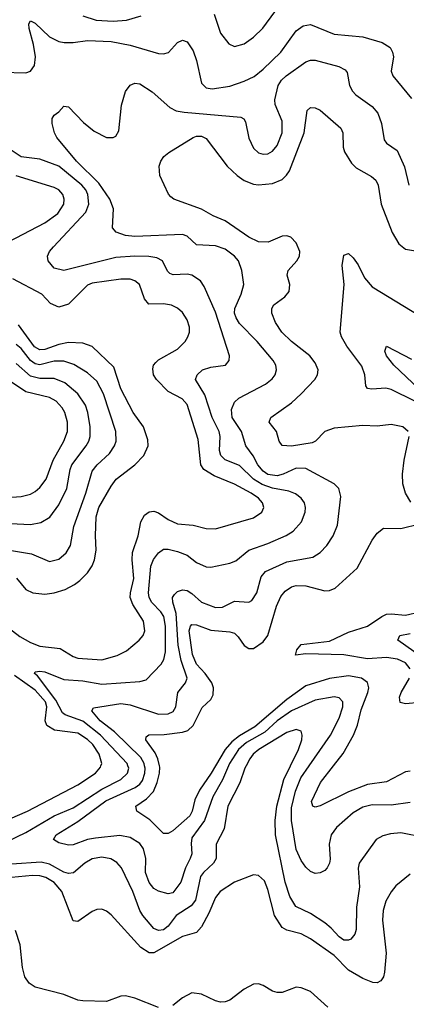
# Model space of a CAD drawing. Header units: inches. Extents: x 1308407 to 1441228, y 959628 to 1036311.
# Tile 629 of 656: x 1392665 to 1394293, y 1018995 to 1023147. Entities that reach past the tile are written whole.
import ezdxf

# ---------------------------------------------------------------- set-up
doc = ezdxf.new("R2010")
doc.units = ezdxf.units.IN
doc.header["$MEASUREMENT"] = 0
doc.layers.add('B3091', color=7, linetype='Continuous')
doc.layers.add('B3092', color=7, linetype='Continuous')

msp = doc.modelspace()

# ---------------------------------------------------------------- linework, layer by layer
at = {"layer": 'B3091', "color": 5}
for points, elevation in [([(1392570, 1019661.7), (1392690, 1019719.9), (1392810, 1019789.3), (1392890, 1019822.9), (1393010, 1019902.1), (1393090, 1019942.9), (1393118.1, 1019970), (1393123.7, 1019990), (1393120.3, 1020000)], 2760), ([(1392590, 1019763.6), (1392697.4, 1019810), (1392910, 1019920.1), (1392983.2, 1019970), (1393005, 1019995), (1393006.6, 1020000)], 2780), ([(1393618.6, 1020000), (1393613.5, 1019990), (1393591.4, 1019928.6), (1393542.1, 1019830), (1393525.8, 1019734.2), (1393492.4, 1019670), (1393491.7, 1019610), (1393481.4, 1019590), (1393438.4, 1019550), (1393426.8, 1019533.2), (1393405.5, 1019434.5), (1393387.3, 1019410), (1393324, 1019370), (1393290, 1019323.7), (1393270, 1019308.3), (1393250, 1019305.5), (1393230, 1019314.6), (1393183, 1019370), (1393170.3, 1019390.3), (1393140.7, 1019470), (1393093.7, 1019570), (1393073.3, 1019593.3), (1393048.7, 1019608.7), (1393010, 1019615.6), (1392970, 1019607.9), (1392939.2, 1019590), (1392890.6, 1019549.4), (1392870, 1019546.6), (1392850, 1019551.8), (1392790, 1019585.6), (1392754.9, 1019594.9), (1392630, 1019585.2)], 2760), ([(1393544, 1020000), (1393519, 1019941), (1393477.9, 1019870), (1393442.7, 1019770), (1393390, 1019697.1), (1393386.5, 1019673.5), (1393389.3, 1019630), (1393382.9, 1019610), (1393363.5, 1019570), (1393343.1, 1019510), (1393310, 1019465), (1393290, 1019461.2), (1393250, 1019472), (1393230, 1019482.8), (1393210, 1019508.8), (1393195.2, 1019550), (1393195.7, 1019610), (1393186.7, 1019650), (1393170, 1019673), (1393130, 1019698.1), (1393086.7, 1019706.7), (1392984.3, 1019695.7), (1392950, 1019689.5), (1392890, 1019667.7), (1392870, 1019666.6), (1392830, 1019675.1), (1392806.9, 1019690), (1392817.8, 1019710), (1392910, 1019765.4), (1393027.1, 1019853), (1393150.8, 1019909.2), (1393170, 1019923.1), (1393181.3, 1019938.7), (1393192, 1019970), (1393192.6, 1019990), (1393190.5, 1020000)], 2740), ([(1393489.2, 1020000), (1393471, 1019969), (1393421.5, 1019898.5), (1393402.5, 1019857.5), (1393390.8, 1019810), (1393381.4, 1019790), (1393310, 1019726.2), (1393290, 1019715.1), (1393270, 1019715.6), (1393212.9, 1019772.9), (1393157.6, 1019810), (1393154.3, 1019830), (1393198.9, 1019861.1), (1393227.8, 1019892.2), (1393243.9, 1019930), (1393253.2, 1019970), (1393254.6, 1019994.6), (1393253.3, 1020000)], 2720), ([(1394370, 1019698.1), (1394270, 1019718), (1394226.2, 1019713.8), (1394194.4, 1019705.6), (1394166.3, 1019690), (1394095, 1019590), (1394090.9, 1019569.1), (1394096.8, 1019490), (1394084.2, 1019404.2), (1394081.8, 1019310), (1394076.2, 1019290), (1394059.6, 1019270), (1394050, 1019264.7), (1394030, 1019265.5), (1394010, 1019279.3), (1393976.4, 1019316.4), (1393950, 1019338.1), (1393890, 1019377.6), (1393827.6, 1019407.6), (1393803.1, 1019450), (1393783.3, 1019510), (1393743, 1019710), (1393741.3, 1019770), (1393748.3, 1019830), (1393777.4, 1019942.6), (1393805.2, 1020000)], 2760), ([(1394310, 1019845.5), (1394230, 1019835.1), (1394150, 1019836.6), (1394110, 1019825.9), (1394070, 1019802.4), (1394000, 1019740), (1393977.2, 1019710), (1393968.1, 1019670), (1393972.7, 1019607.3), (1393970, 1019589.5), (1393959.6, 1019570), (1393950, 1019559.7), (1393930, 1019549.7), (1393910, 1019546.6), (1393890, 1019554.3), (1393870, 1019572.8), (1393850, 1019601.7), (1393830, 1019648.2), (1393809.6, 1019769.6), (1393810, 1019823.8), (1393826.1, 1019893.9), (1393849.6, 1019950), (1393884.2, 1020000)], 2740), ([(1394310, 1019978.5), (1394290, 1019974.7), (1394210, 1019933.1), (1394130, 1019921.5), (1394049.3, 1019890.7), (1393930, 1019831.8), (1393910, 1019826.4), (1393899.6, 1019830), (1393894.5, 1019850), (1393931.9, 1019930), (1393986.4, 1020000)], 2720), ([(1394310, 1019543.8), (1394250, 1019494), (1394230, 1019469.7), (1394207.1, 1019430), (1394196.6, 1019390), (1394192.9, 1019350), (1394208.1, 1019210), (1394202, 1019130), (1394197.5, 1019110), (1394186.4, 1019093.6), (1394170, 1019085.8), (1394153, 1019087), (1394110, 1019103.4), (1394050, 1019138.1), (1393990, 1019200.6), (1393890, 1019271.5), (1393850, 1019292.3), (1393790, 1019308), (1393770, 1019318.4), (1393738.3, 1019370), (1393710, 1019479.6), (1393695.3, 1019515.3), (1393670, 1019538.7), (1393650, 1019540.3), (1393570, 1019509.9), (1393509.7, 1019470.3), (1393490, 1019445.8), (1393461.5, 1019378.5), (1393430, 1019321.4), (1393410, 1019297.8), (1393350, 1019280.5), (1393230, 1019212.5), (1393210, 1019212.5), (1393174.8, 1019234.8), (1393050, 1019372), (1393030, 1019387.6), (1393010, 1019396), (1392990, 1019395.1), (1392970, 1019385.8), (1392910, 1019343.5), (1392890, 1019346.3), (1392841.7, 1019470), (1392810, 1019508), (1392774.6, 1019530), (1392750, 1019536.8), (1392718.6, 1019538.6), (1392630, 1019528.9)], 2780), ([(1393250, 1018981.5), (1393150, 1019020.7), (1393110, 1019030.8), (1393090, 1019029.8), (1393030, 1019007.3), (1392930, 1019009.1), (1392910, 1019012.1), (1392850, 1019036), (1392730, 1019067.2), (1392703.9, 1019083.9), (1392686.3, 1019110), (1392675.9, 1019150), (1392666.2, 1019246.2), (1392646.6, 1019306.6)], 2820), ([(1393963.2, 1018983.2), (1393890, 1019049), (1393850, 1019064.5), (1393830, 1019067.3), (1393770, 1019045), (1393750, 1019043.9), (1393730, 1019050.6), (1393690, 1019074.6), (1393670, 1019080.7), (1393650, 1019079.8), (1393610, 1019058.5), (1393550, 1019012.8), (1393530, 1019005.2), (1393510, 1019003.9), (1393489.3, 1019009.3), (1393430, 1019037.8), (1393390, 1019043.1), (1393350, 1019022), (1393310, 1018989.8)], 2820)]:
    msp.add_lwpolyline(points, dxfattribs=dict(at, elevation=elevation))
at = {"layer": 'B3092', "color": 5}
for points, elevation in [([(1392930, 1023163.5), (1392986, 1023146), (1393059, 1023141), (1393114.4, 1023145.6), (1393175.7, 1023164.3)], 2780), ([(1393483.2, 1023170), (1393510.2, 1023090), (1393545.3, 1023045.3), (1393570, 1023034), (1393610, 1023046), (1393650, 1023073.2), (1393688.8, 1023111.2), (1393739.1, 1023180.9)], 2780), ([(1392590, 1022925.8), (1392690, 1022923.4), (1392710.3, 1022929.7), (1392726.5, 1022953.5), (1392730.7, 1022990), (1392723, 1023043), (1392704.1, 1023110), (1392703, 1023130), (1392710, 1023142), (1392730, 1023132), (1392790, 1023074.6), (1392830, 1023055.8), (1392851.8, 1023051.8), (1392890, 1023051.8), (1392950, 1023060.1), (1393050, 1023055.4), (1393130, 1023040.5), (1393250, 1023005.4), (1393270, 1023003.5), (1393291, 1023009), (1393330, 1023051.8), (1393350, 1023061.1), (1393370, 1023053.4), (1393395.7, 1023015.7), (1393410, 1022974.9), (1393430, 1022879.5), (1393450, 1022860.2), (1393475.2, 1022855.2), (1393550, 1022866.9), (1393610, 1022887.5), (1393652, 1022908), (1393690, 1022938), (1393765, 1023010), (1393830, 1023100.2), (1393859, 1023121), (1393890, 1023126.7), (1393990, 1023085.6), (1394110, 1023074.6), (1394191.3, 1023051.3), (1394224.9, 1023030), (1394235.8, 1023010), (1394239.6, 1022990), (1394229.2, 1022930), (1394236.5, 1022910), (1394315.2, 1022815.2)], 2760), ([(1393190.5, 1020000), (1393188.5, 1020010), (1393175.4, 1020035.4), (1393064.3, 1020144.3), (1393003.9, 1020190), (1392968.2, 1020231.8), (1392975.1, 1020244.9), (1393090, 1020262.8), (1393130, 1020257.8), (1393250, 1020218), (1393290, 1020219.5), (1393311.6, 1020230), (1393322.7, 1020250), (1393330.6, 1020310), (1393363.7, 1020350), (1393369.9, 1020370), (1393344.8, 1020444.8), (1393331.7, 1020510), (1393323.1, 1020643.1), (1393309.4, 1020690.6), (1393308.7, 1020710), (1393316.4, 1020723.6), (1393330, 1020735.4), (1393350, 1020742.2), (1393370, 1020739.4), (1393390, 1020727.8), (1393430.9, 1020690.9), (1393490, 1020667.9), (1393519.6, 1020670), (1393570, 1020694.3), (1393629.8, 1020690.2), (1393642.8, 1020697.2), (1393664.3, 1020730), (1393682.6, 1020797.4), (1393700.2, 1020819.8), (1393790, 1020861.4), (1393899.9, 1020880.1), (1393930, 1020900.2), (1393958.2, 1020930), (1393985.3, 1020970), (1394003.9, 1021016.1), (1394016.9, 1021136.9), (1394009.8, 1021169.8), (1393989.7, 1021190), (1393870, 1021254.5), (1393830, 1021255.8), (1393774, 1021230), (1393750, 1021224.1), (1393710, 1021228.8), (1393690, 1021242.6), (1393667.2, 1021270), (1393647.5, 1021307.5), (1393616.7, 1021350), (1393598.9, 1021410), (1393559.9, 1021470), (1393557, 1021503), (1393570, 1021534.7), (1393588.5, 1021551.5), (1393700.4, 1021610), (1393727.7, 1021632.3), (1393741, 1021650), (1393747.2, 1021670), (1393743.5, 1021690), (1393732, 1021710), (1393664.5, 1021790), (1393590, 1021866.7), (1393576.1, 1021890), (1393569.6, 1021910), (1393570.4, 1021930), (1393597.9, 1021990), (1393609, 1022030), (1393600.7, 1022090), (1393586, 1022130), (1393569.8, 1022150), (1393530, 1022179.8), (1393490, 1022193.6), (1393410, 1022197.4), (1393370, 1022234.8), (1393350, 1022241.8), (1393150, 1022233), (1393110, 1022236.8), (1393070.7, 1022250.7), (1393055.4, 1022270), (1393059.9, 1022350), (1393044.1, 1022390), (1392998.4, 1022458.4), (1392904.3, 1022550), (1392821, 1022650), (1392811.2, 1022670), (1392801.3, 1022710), (1392801.6, 1022730), (1392810, 1022744), (1392830, 1022758.8), (1392850, 1022782), (1392870, 1022779.3), (1392933.1, 1022713.1), (1392977.7, 1022677.7), (1393030, 1022650.2), (1393058, 1022650), (1393070, 1022656), (1393081.5, 1022678.5), (1393093.4, 1022786.6), (1393110, 1022843.8), (1393130, 1022871.7), (1393150, 1022879.6), (1393170, 1022876.9), (1393223.1, 1022843.1), (1393297.7, 1022777.7), (1393323.6, 1022763.6), (1393357.1, 1022757.2), (1393596.6, 1022736.6), (1393609.3, 1022729.3), (1393616.3, 1022716.3), (1393630, 1022647.3), (1393650, 1022604.9), (1393670, 1022586.3), (1393690, 1022579.6), (1393710, 1022582), (1393730, 1022592.9), (1393750, 1022616.5), (1393770.5, 1022670), (1393770, 1022719.3), (1393741, 1022790), (1393739.2, 1022810), (1393754.2, 1022870), (1393768.2, 1022891.8), (1393787.3, 1022910), (1393870, 1022969.4), (1393890, 1022976.3), (1393910, 1022977), (1394009.5, 1022949.5), (1394035.8, 1022935.8), (1394044.8, 1022924.8), (1394054.7, 1022870), (1394066.3, 1022846.3), (1394080.8, 1022830), (1394150, 1022780.6), (1394172.9, 1022752.9), (1394188.7, 1022710), (1394200.2, 1022640.2), (1394210, 1022626.3), (1394255.2, 1022595.2), (1394286.2, 1022526.2), (1394303.5, 1022450)], 2740), ([(1394300.6, 1021410), (1394279.2, 1021430), (1394230, 1021439.4), (1394170, 1021433.4), (1394110, 1021435.4), (1393990, 1021424.5), (1393950.8, 1021410), (1393910.9, 1021369.1), (1393897, 1021363), (1393809.3, 1021349.3), (1393770, 1021350.9), (1393758.4, 1021370), (1393746.6, 1021410), (1393716.3, 1021450), (1393722, 1021470), (1393810, 1021532.1), (1393850, 1021569.5), (1393907.8, 1021630), (1393919.2, 1021650), (1393921.7, 1021670), (1393910, 1021700.3), (1393886.7, 1021730), (1393809.9, 1021790), (1393768.6, 1021830), (1393742.8, 1021870), (1393727, 1021910), (1393726.6, 1021930), (1393735.6, 1021944.4), (1393782.1, 1021977.9), (1393799.4, 1022000.6), (1393802.9, 1022030), (1393791.7, 1022070), (1393795, 1022090), (1393831.8, 1022130), (1393843.8, 1022150), (1393845.3, 1022170), (1393830, 1022206.6), (1393806.6, 1022230), (1393790, 1022235.5), (1393770, 1022234), (1393711.4, 1022208.6), (1393670, 1022211.1), (1393630, 1022230.4), (1393530, 1022299.2), (1393480.1, 1022320.1), (1393430, 1022348.4), (1393314, 1022390), (1393300.7, 1022400.7), (1393291.3, 1022411.3), (1393254.5, 1022490), (1393252, 1022530), (1393259.5, 1022550), (1393271.8, 1022570), (1393292.9, 1022587.1), (1393395.1, 1022650), (1393410, 1022656.6), (1393430, 1022656), (1393450, 1022646), (1393539.2, 1022530), (1393580.1, 1022490), (1393610, 1022469.1), (1393650, 1022453.8), (1393670, 1022451), (1393730, 1022457.1), (1393770, 1022473.6), (1393788.9, 1022491.1), (1393800.8, 1022510), (1393863.7, 1022670), (1393875.1, 1022764.9), (1393890, 1022777.6), (1393910, 1022775.3), (1393930, 1022766.4), (1394017.4, 1022690), (1394026.7, 1022670), (1394027.6, 1022610), (1394032.7, 1022590), (1394061.9, 1022541.9), (1394082.6, 1022522.6), (1394146.5, 1022486.5), (1394165, 1022470), (1394174.6, 1022450), (1394187.4, 1022370), (1394234.2, 1022250), (1394262.1, 1022202.1), (1394290, 1022179.8), (1394410, 1022159.8)], 2720), ([(1393120.3, 1020000), (1393116.9, 1020010), (1393004.9, 1020130), (1392930, 1020188.9), (1392855.8, 1020215.8), (1392844.6, 1020224.6), (1392817, 1020277), (1392739.7, 1020379.7), (1392727, 1020390), (1392730, 1020396.4), (1392750, 1020400.2), (1392770, 1020396.3), (1392850, 1020364.7), (1392930, 1020358.8), (1393010, 1020344.8), (1393170, 1020356.1), (1393196.7, 1020363.4), (1393261, 1020430), (1393271.4, 1020448.6), (1393278.2, 1020481.8), (1393278.3, 1020590), (1393271.2, 1020630), (1393258.7, 1020650), (1393221.9, 1020690), (1393209.9, 1020709.9), (1393206.5, 1020730), (1393216.7, 1020843.3), (1393228.7, 1020871.3), (1393250, 1020899.1), (1393270, 1020914), (1393290, 1020914.6), (1393330, 1020904.8), (1393369.6, 1020889.6), (1393410, 1020858.6), (1393450, 1020839.3), (1393470, 1020838.9), (1393550, 1020855.6), (1393574.9, 1020865.1), (1393630.4, 1020909.6), (1393710, 1020938.4), (1393787.6, 1020972.4), (1393816.4, 1020990), (1393851.5, 1021030), (1393867.6, 1021070), (1393869.1, 1021090), (1393864.5, 1021110), (1393850.7, 1021130), (1393827, 1021147), (1393798.4, 1021158.4), (1393730, 1021171.2), (1393686.6, 1021186.6), (1393649.2, 1021210), (1393590, 1021267.1), (1393530.9, 1021290.9), (1393511.6, 1021310), (1393506.8, 1021330), (1393509, 1021390), (1393505.6, 1021410), (1393475.4, 1021470), (1393445, 1021565), (1393405.6, 1021630), (1393412.1, 1021650), (1393435.1, 1021670), (1393470, 1021681.3), (1393531.3, 1021690), (1393547.2, 1021710), (1393547.9, 1021730), (1393490, 1021913.7), (1393441.4, 1022021.4), (1393425.9, 1022045.9), (1393389.9, 1022069.9), (1393370, 1022073.8), (1393310.6, 1022070.6), (1393296.8, 1022076.8), (1393287.3, 1022087.3), (1393266.8, 1022130), (1393242.6, 1022142.6), (1393209, 1022149), (1393150, 1022150.7), (1393070, 1022144.3), (1392850, 1022089.9), (1392810, 1022099.7), (1392784, 1022130), (1392781, 1022150), (1392789.7, 1022170), (1392806.9, 1022190), (1392943.8, 1022336.2), (1392956.4, 1022370), (1392952, 1022410), (1392942.7, 1022430), (1392926.3, 1022450), (1392830, 1022529.9), (1392750, 1022559.2), (1392670, 1022569.4), (1392516.9, 1022670)], 2760), ([(1392617.8, 1022210), (1392770.6, 1022290), (1392825.7, 1022330), (1392849.9, 1022370), (1392852.5, 1022390), (1392846.5, 1022410), (1392829.4, 1022429.4), (1392810, 1022439.2), (1392650, 1022489.5)], 2780), ([(1394330, 1021538.3), (1394230, 1021587.5), (1394207.2, 1021592.8), (1394148.7, 1021588.7), (1394130, 1021592.4), (1394123.4, 1021603.4), (1394119.1, 1021650), (1394106.4, 1021686.4), (1394043.5, 1021770), (1394020.7, 1021810), (1394015, 1021830), (1394031.2, 1022030), (1394023.6, 1022110), (1394030, 1022154.4), (1394050, 1022161.5), (1394070, 1022143.2), (1394090, 1022114), (1394117.9, 1022058), (1394150, 1022021.1), (1394350, 1021897.9)], 2680), ([(1392590, 1020603.7), (1392665.7, 1020545.7), (1392710, 1020521.1), (1392750, 1020505.2), (1392834.7, 1020494.7), (1392890, 1020461.3), (1392910, 1020454.3), (1393010, 1020447.3), (1393074.5, 1020465.5), (1393113.9, 1020486.1), (1393168.4, 1020530), (1393184.8, 1020550), (1393192, 1020570), (1393186, 1020610), (1393141.2, 1020681.2), (1393129.9, 1020710), (1393130.7, 1020730), (1393145.9, 1020790), (1393137.8, 1020870), (1393139.6, 1020900.4), (1393164.1, 1020970), (1393174.5, 1021030), (1393190, 1021057.4), (1393210, 1021072.1), (1393230, 1021074.5), (1393250, 1021067.5), (1393290, 1021039.5), (1393330, 1021021.3), (1393395.7, 1021015.7), (1393450, 1021001.3), (1393490, 1020999.4), (1393650, 1021046.2), (1393684.4, 1021070), (1393692.8, 1021090), (1393688, 1021110), (1393670.6, 1021130), (1393639.4, 1021150), (1393570, 1021188.8), (1393483.8, 1021223.8), (1393440.8, 1021250), (1393428.1, 1021270), (1393416.5, 1021376.5), (1393370, 1021524.1), (1393348.7, 1021548.7), (1393290, 1021579), (1393241.5, 1021630), (1393228.2, 1021650), (1393224.9, 1021675.1), (1393228.4, 1021690), (1393238.2, 1021701.8), (1393250, 1021712.6), (1393330, 1021757.7), (1393362.2, 1021790), (1393372.7, 1021810), (1393379.3, 1021830), (1393379.8, 1021850), (1393370, 1021881.6), (1393350, 1021912.1), (1393330, 1021930.8), (1393303.4, 1021943.4), (1393270, 1021948.3), (1393208.1, 1021948.1), (1393190, 1021969.6), (1393169.9, 1022029.9), (1393150, 1022046.6), (1393130, 1022052.4), (1393090, 1022052.8), (1392970, 1022036.2), (1392950, 1022027.6), (1392870, 1021948.1), (1392830, 1021935), (1392794.3, 1021950), (1392757.2, 1021990), (1392635.1, 1022055.1)], 2780), ([(1392651.7, 1020791.7), (1392690, 1020744.3), (1392720.5, 1020730), (1392770, 1020725), (1392809.9, 1020730.1), (1392855.5, 1020744.5), (1392895.4, 1020764.6), (1392918.5, 1020781.5), (1392950, 1020814), (1392970, 1020844.4), (1392979.6, 1020870), (1392986, 1020910), (1392983.4, 1020970), (1392987.2, 1021050), (1392997.8, 1021090), (1393050, 1021180.7), (1393071, 1021209), (1393150.3, 1021269.7), (1393188.2, 1021310), (1393205.7, 1021350), (1393205, 1021375), (1393186.8, 1021430), (1393142, 1021490), (1393091.1, 1021591.1), (1393061.2, 1021681.2), (1392970, 1021768.4), (1392930, 1021782.5), (1392870, 1021785.9), (1392830, 1021777.7), (1392770, 1021756.5), (1392750, 1021755.6), (1392727.4, 1021767.4), (1392660.1, 1021860.1)], 2820), ([(1392630, 1020909), (1392714.8, 1020894.8), (1392790, 1020862.7), (1392830, 1020871.9), (1392860.5, 1020899.5), (1392877.9, 1020930), (1392892.8, 1021010), (1392943, 1021150), (1392970, 1021242.8), (1392990.6, 1021269.4), (1393042.2, 1021317.8), (1393064.1, 1021350), (1393071.2, 1021370), (1393069.3, 1021410), (1393017.1, 1021570), (1392990, 1021622.9), (1392950, 1021658.5), (1392892.6, 1021692.6), (1392850, 1021707.8), (1392810, 1021707.6), (1392750, 1021692.1), (1392730, 1021695.8), (1392710, 1021710.3), (1392670, 1021760.9), (1392650, 1021777.1)], 2840), ([(1394399.5, 1021539.5), (1394240.3, 1021690), (1394209.8, 1021730), (1394203.1, 1021750), (1394209.5, 1021770), (1394315.6, 1021715.6)], 2660), ([(1392570, 1021025.9), (1392710, 1021017.9), (1392753.6, 1021026.4), (1392791.2, 1021048.8), (1392830, 1021101.2), (1392862.9, 1021170), (1392877.1, 1021250), (1392884.8, 1021270), (1392944.9, 1021350), (1392955.2, 1021370), (1392960.9, 1021390), (1392961.5, 1021430), (1392951.7, 1021490), (1392941.2, 1021521.2), (1392909.9, 1021570), (1392855.2, 1021615.2), (1392810, 1021633.9), (1392750, 1021633.5), (1392710, 1021643.4), (1392650, 1021697.1)], 2860), ([(1392569.9, 1021130.1), (1392670, 1021136.8), (1392710, 1021146.8), (1392730, 1021157.8), (1392750, 1021173.7), (1392776.7, 1021210), (1392806, 1021290), (1392850.9, 1021370), (1392865.3, 1021410), (1392865.9, 1021450), (1392855.2, 1021490), (1392844, 1021510), (1392817.8, 1021537.8), (1392790, 1021554.1), (1392690, 1021578.2), (1392550.6, 1021670)], 2880), ([(1394312.6, 1021112.6), (1394289.9, 1021149.9), (1394278.9, 1021190), (1394277.8, 1021230), (1394284, 1021290), (1394306.2, 1021390)], 2720), ([(1393253.3, 1020000), (1393246.4, 1020030), (1393234.9, 1020054.9), (1393196.5, 1020110), (1393197.6, 1020122.4), (1393209.2, 1020130.8), (1393273, 1020133), (1393350, 1020142.8), (1393373, 1020150), (1393395.5, 1020170), (1393433, 1020247), (1393470, 1020279.8), (1393480.3, 1020299.7), (1393481.6, 1020330), (1393473.4, 1020350), (1393445.7, 1020390), (1393410, 1020430), (1393392.1, 1020470), (1393378.5, 1020570), (1393383.7, 1020590), (1393390, 1020596.8), (1393410, 1020594.7), (1393470, 1020573.3), (1393550, 1020565.8), (1393570, 1020559.4), (1393585.2, 1020545.2), (1393610, 1020507.5), (1393630, 1020495.7), (1393650, 1020495.4), (1393690, 1020523.5), (1393709.9, 1020550.1), (1393746.3, 1020673.7), (1393765.2, 1020714.8), (1393782.4, 1020737.6), (1393810, 1020755.9), (1393830, 1020761.6), (1393870, 1020759), (1393950, 1020739.1), (1393970, 1020740.2), (1393993.7, 1020750), (1394085.9, 1020834.1), (1394150, 1020951.8), (1394170, 1020981.1), (1394197, 1021003), (1394270, 1021000.8), (1394350, 1021020.5)], 2720), ([(1394309.9, 1020410), (1394290, 1020434.4), (1394255.8, 1020450), (1394210, 1020457.4), (1394130, 1020451.2), (1394030, 1020468.3), (1393870, 1020472.5), (1393827, 1020467), (1393832.2, 1020490), (1393850, 1020511.8), (1393970, 1020526), (1394050, 1020564.6), (1394130, 1020589.3), (1394190, 1020630.1), (1394210, 1020639.6), (1394230, 1020642), (1394290, 1020635.8), (1394350, 1020650.1)], 2680), ([(1394358.3, 1020458.3), (1394258, 1020530), (1394265.6, 1020550), (1394310, 1020558.4)], 2660), ([(1393006.6, 1020000), (1393009.9, 1020010.1), (1392998.7, 1020050), (1392972.7, 1020090), (1392950, 1020112.2), (1392910, 1020137.6), (1392810.8, 1020150.8), (1392779.1, 1020170), (1392772, 1020190), (1392778.4, 1020250), (1392772.6, 1020270), (1392730, 1020320.1), (1392642.2, 1020382.2)], 2780), ([(1393986.4, 1020000), (1394027.3, 1020052.7), (1394071.4, 1020130), (1394087.8, 1020172.2), (1394103.4, 1020236.6), (1394131.9, 1020310), (1394135.7, 1020330), (1394130, 1020351.6), (1394104.1, 1020370), (1394050, 1020380.4), (1393970, 1020368.9), (1393870, 1020338.6), (1393790, 1020280.1), (1393655.4, 1020164.6), (1393590, 1020126.4), (1393558.2, 1020101.8), (1393530.3, 1020070), (1393489.2, 1020000)], 2720), ([(1394350, 1020267.2), (1394290, 1020262.3), (1394267.5, 1020267.5), (1394264.6, 1020290), (1394271.8, 1020310), (1394306.9, 1020370)], 2680), ([(1393884.2, 1020000), (1393974.1, 1020130), (1394010, 1020200.9), (1394025.4, 1020250), (1394025.5, 1020270), (1394010, 1020287.8), (1393990, 1020291.4), (1393910, 1020277), (1393810, 1020232.8), (1393750, 1020190.2), (1393696.9, 1020143.1), (1393620.5, 1020099.5), (1393586.6, 1020070), (1393548.3, 1020010), (1393544, 1020000)], 2740), ([(1393805.2, 1020000), (1393839.1, 1020070), (1393852.7, 1020110), (1393855, 1020130), (1393850, 1020147), (1393830, 1020153.7), (1393790, 1020141.3), (1393672.5, 1020070), (1393648.2, 1020050), (1393633.8, 1020030), (1393618.6, 1020000)], 2760)]:
    msp.add_lwpolyline(points, dxfattribs=dict(at, elevation=elevation))

doc.saveas('drawing.dxf')
